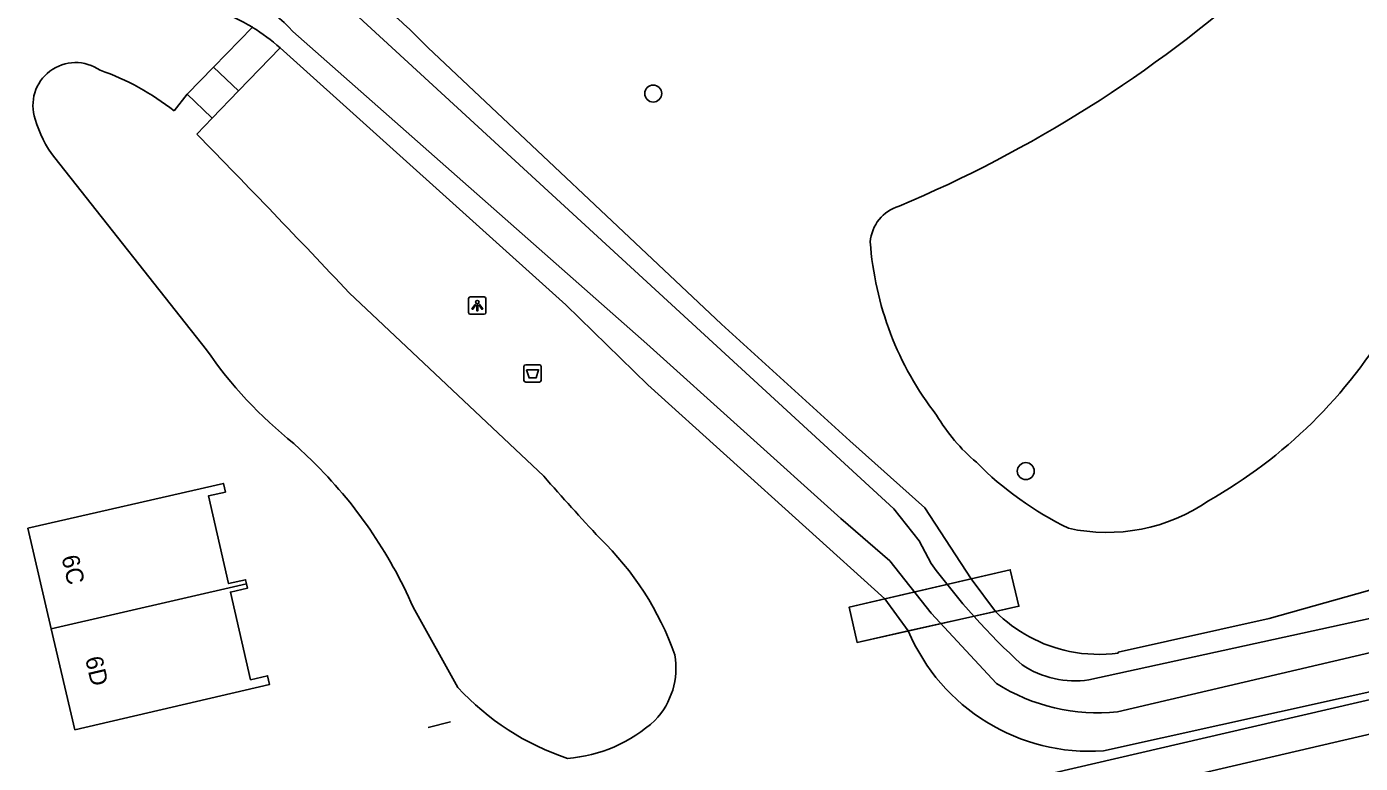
# Model space of a CAD drawing. Extents: x 156414 to 157775, y 382335 to 383765.
# Drawn here: x 157245.3 to 157322.1, y 383081.3 to 383123.7 of the extents above; entities that cross this region are included whole.
import ezdxf

# ---------------------------------------------------------------- set-up
doc = ezdxf.new("R2010")
doc.units = 0
for name, color, linetype in [('IMGEO_Afvalbak', 7, 'Continuous'), ('IMGEO_Boom', 7, 'Continuous'), ('IMGEO_Dek', 7, 'Continuous'), ('IMGEO_Duiker', 7, 'Continuous'), ('IMGEO_Fietspad_gesloten', 7, 'Continuous'), ('IMGEO_Grasland_agrarisch', 7, 'Continuous'), ('IMGEO_Groenvoorziening', 7, 'Continuous'), ('IMGEO_Lichtpunt', 7, 'Continuous'), ('IMGEO_Meer_plas_ven_vijver', 7, 'Continuous'), ('IMGEO_Pand', 7, 'Continuous'), ('IMGEO_Pand_nummerreeks', 7, 'Continuous'), ('IMGEO_Voetpad_gesloten', 7, 'Continuous'), ('IMGEO_Voetpad_open', 7, 'Continuous'), ('IMGEO_Waterloop', 7, 'Continuous')]:
    doc.layers.add(name, color=color, linetype=linetype)

msp = doc.modelspace()

# ---------------------------------------------------------------- linework, layer by layer
at = {"layer": 'IMGEO_Afvalbak'}
for p, q in [((157273.903, 383103.337), (157273.903, 383104.137)), ((157273.903, 383104.137), (157273.903, 383103.337)), ((157274.003, 383104.237), (157274.793, 383104.237)), ((157274.793, 383104.237), (157274.003, 383104.237)), ((157274.893, 383104.137), (157274.893, 383103.337)), ((157274.893, 383103.337), (157274.893, 383104.137)), ((157274.793, 383103.237), (157274.003, 383103.237)), ((157274.003, 383103.237), (157274.793, 383103.237))]:
    msp.add_line(p, q, dxfattribs=at)
msp.add_lwpolyline([(157274.046, 383103.951), (157274.75, 383103.951), (157274.601, 383103.481), (157274.195, 383103.481), (157274.046, 383103.951)], dxfattribs=at)
for centre, start, end in [((157274.003, 383104.137), 90, 180), ((157274.003, 383104.137), 90, 180), ((157274.793, 383104.137), 0, 90), ((157274.793, 383104.137), 360, 90), ((157274.003, 383103.337), 180, 270), ((157274.003, 383103.337), 180, 270), ((157274.793, 383103.337), 270, 0), ((157274.793, 383103.337), 270, 0)]:
    msp.add_arc(centre, 0.1, start, end, dxfattribs=at)
at = {"layer": 'IMGEO_Boom'}
for centre in [(157281.348, 383119.848), (157302.798, 383098.115)]:
    msp.add_circle(centre, 0.489, dxfattribs=at)
at = {"layer": 'IMGEO_Dek'}
for points in [[(157257.468, 383120.005), (157256.034, 383121.374), (157254.504, 383119.813), (157255.912, 383118.465), (157255.944, 383118.434)], [(157302.408, 383090.34), (157301.909, 383092.439), (157292.63, 383090.292), (157293.085, 383088.258)]]:
    msp.add_lwpolyline(points, close=True, dxfattribs=at)
at = {"layer": 'IMGEO_Duiker'}
msp.add_lwpolyline([(157269.669, 383083.679), (157268.39, 383083.357)], dxfattribs=at)
at = {"layer": 'IMGEO_Fietspad_gesloten'}
msp.add_lwpolyline([(157346.382, 383088.468), (157330.561, 383084.833), (157327.788, 383084.187), (157301.826, 383078.134), (157273.05, 383071.462), (157243.302, 383064.59), (157214.533, 383057.957), (157184.84, 383051.1), (157156.104, 383044.505), (157143.182, 383041.477)], dxfattribs=at)
at = {"layer": 'IMGEO_Grasland_agrarisch'}
for points in [[(157294.683, 383090.767), (157281.032, 383103.092), (157276.308, 383107.697), (157259.863, 383122.474)], [(157268.372, 383122.498), (157285.282, 383106.572), (157292.674, 383099.857), (157296.986, 383096.012), (157299.656, 383091.918)], [(157308.128, 383087.648), (157308.119, 383087.687), (157316.815, 383089.643), (157323.848, 383091.616), (157329.091, 383093.158), (157330.031, 383090.649), (157330.071, 383090.525), (157331.099, 383087.301), (157307.272, 383082.019)], [(157299.656, 383091.918), (157301.909, 383092.439), (157302.408, 383090.34), (157301.052, 383090.037)], [(157296.036, 383088.917), (157293.085, 383088.258), (157292.63, 383090.292), (157294.683, 383090.767)]]:
    msp.add_lwpolyline(points, dxfattribs=at)
for centre, radius, start, end in [((157246.352, 383101.301), 30.565, 43.90997, 73.01481), ((157252.587, 383114.373), 10.891, 58.51538, 83.57963), ((157307.001, 383095.978), 8.407, 224.96246, 258.44724), ((157306.484, 383093.335), 11.344, 202.92309, 273.98375), ((157306.996, 383095.971), 8.4, 258.46762, 277.74258)]:
    msp.add_arc(centre, radius, start, end, dxfattribs=at)
at = {"layer": 'IMGEO_Groenvoorziening'}
for points in [[(157301.052, 383090.037), (157299.656, 383091.918)], [(157294.683, 383090.767), (157296.036, 383088.917)]]:
    msp.add_lwpolyline(points, dxfattribs=at)
at = {"layer": 'IMGEO_Lichtpunt'}
for p, q in [((157270.718, 383108.048), (157270.718, 383107.241)), ((157270.718, 383108.048), (157270.718, 383107.241)), ((157271.62, 383108.143), (157270.812, 383108.143)), ((157271.62, 383108.143), (157270.812, 383108.143)), ((157271.714, 383107.241), (157271.714, 383108.048)), ((157271.714, 383107.241), (157271.714, 383108.048)), ((157270.812, 383107.147), (157271.62, 383107.147)), ((157270.812, 383107.147), (157271.62, 383107.147))]:
    msp.add_line(p, q, dxfattribs=at)
for points in [[(157271.092, 383107.712), (157271.131, 383107.684), (157270.943, 383107.422), (157270.905, 383107.449), (157271.092, 383107.712)], [(157271.194, 383107.664), (157271.241, 383107.664), (157271.241, 383107.342), (157271.194, 383107.342), (157271.194, 383107.664)], [(157271.304, 383107.684), (157271.342, 383107.711), (157271.529, 383107.449), (157271.49, 383107.421), (157271.304, 383107.684)]]:
    msp.add_lwpolyline(points, dxfattribs=at)
msp.add_circle((157271.217, 383107.846), 0.0994, dxfattribs=at)
for centre, start, end in [((157270.812, 383108.048), 90, 180), ((157270.812, 383108.048), 90, 180), ((157271.62, 383108.048), 0, 90), ((157271.62, 383108.048), 0, 90), ((157270.812, 383107.241), 180, 270), ((157270.812, 383107.241), 180, 270), ((157271.62, 383107.241), 270, 0), ((157271.62, 383107.241), 270, 360)]:
    msp.add_arc(centre, 0.0946, start, end, dxfattribs=at)
at = {"layer": 'IMGEO_Meer_plas_ven_vijver'}
for points in [[(157253.755, 383118.852), (157254.504, 383119.813), (157256.034, 383121.374), (157258.275, 383123.66)], [(157259.863, 383122.474), (157257.468, 383120.005), (157255.944, 383118.434), (157255.075, 383117.504)], [(157255.618, 383105.105), (157246.889, 383116.141)], [(157263.839, 383108.376), (157275.042, 383097.822)], [(157261.71, 383098.71), (157260.655, 383099.712)], [(157270.095, 383085.666), (157267.529, 383090.289)]]:
    msp.add_lwpolyline(points, dxfattribs=at)
for centre, radius, start, end in [((157266.529, 383182.271), 74.748, 292.80872, 311.71121), ((157252.591, 383114.393), 10.871, 48.01561, 58.47586), ((157248.092, 383119.172), 2.461, 55.13847, 198.87084), ((157244.741, 383107.492), 14.502, 51.56886, 70.84677), ((157251.925, 383120.077), 6.392, 195.43131, 218.00601), ((156820.132, 382691.134), 609.071, 43.239314, 44.429724), ((157296.16, 383111.141), 2.321, 106.38586, 175.69801), ((157312.12, 383112.585), 18.319, 183.97373, 217.90119), ((157299.34, 383121.172), 28.434, 299.44334, 329.62068), ((157276.23, 383119.307), 25.031, 214.56849, 231.52175), ((157306.976, 383106.885), 10.841, 210.81629, 229.64695), ((157242.813, 383079.431), 26.996, 23.71639, 45.57338), ((157313.795, 383112.356), 19.496, 224.77989, 244.03855), ((157432.071, 383236.57), 209.546, 221.46322, 222.78004), ((157307.473, 383104.859), 10.273, 257.56048, 304.67073), ((157266.325, 383081.819), 17.241, 19.37191, 46.1365), ((157278.276, 383086.788), 4.379, 316.43781, 9.86819), ((157281.145, 383095.842), 15.022, 222.64242, 251.62613), ((157275.783, 383089.938), 8.376, 274.29478, 312.5709)]:
    msp.add_arc(centre, radius, start, end, dxfattribs=at)
at = {"layer": 'IMGEO_Pand'}
for points in [[(157246.688, 383089.046), (157245.337, 383094.826), (157256.599, 383097.409), (157256.712, 383096.912), (157255.731, 383096.687), (157256.892, 383091.643), (157257.871, 383091.869), (157257.928, 383091.623)], [(157257.928, 383091.623), (157257.984, 383091.376), (157257.006, 383091.151), (157258.166, 383086.111), (157259.142, 383086.338), (157259.255, 383085.843), (157248.047, 383083.234), (157246.688, 383089.046)], [(157246.688, 383089.046), (157257.928, 383091.623)]]:
    msp.add_lwpolyline(points, dxfattribs=at)
at = {"layer": 'IMGEO_Voetpad_gesloten'}
for points in [[(157301.052, 383090.037), (157302.408, 383090.34), (157301.909, 383092.439), (157299.656, 383091.918)], [(157299.656, 383091.918), (157294.683, 383090.767)], [(157301.052, 383090.037), (157299.656, 383091.918)], [(157294.683, 383090.767), (157292.63, 383090.292), (157293.085, 383088.258), (157296.036, 383088.917)], [(157296.036, 383088.917), (157294.683, 383090.767)], [(157296.036, 383088.917), (157301.052, 383090.037)]]:
    msp.add_lwpolyline(points, dxfattribs=at)
at = {"layer": 'IMGEO_Voetpad_open'}
for points in [[(157257.468, 383120.005), (157256.034, 383121.374), (157254.504, 383119.813), (157255.912, 383118.465), (157255.944, 383118.434), (157257.468, 383120.005)], [(157143.371, 383043.516), (157237.399, 383065.213), (157314.285, 383083.041), (157346.085, 383090.397)]]:
    msp.add_lwpolyline(points, dxfattribs=at)
at = {"layer": 'IMGEO_Waterloop'}
for points in [[(157264.398, 383124.249), (157295.199, 383095.953), (157296.657, 383094.105), (157297.355, 383092.791)], [(157301.113, 383085.891), (157297.345, 383089.937), (157294.963, 383092.955), (157292.15, 383095.399), (157280.979, 383105.44), (157260.589, 383123.427)], [(157306.431, 383086.097), (157323.741, 383089.875), (157329.347, 383091.312), (157329.963, 383089.382), (157308.074, 383084.269)]]:
    msp.add_lwpolyline(points, dxfattribs=at)
for centre, radius, start, end in [((157254.439, 383117.913), 8.26, 41.87766, 81.2025), ((157329.681, 383116.547), 40.116, 216.31174, 227.52359), ((157305.668, 383091.683), 5.638, 236.91961, 277.77643), ((157306.921, 383095.068), 10.861, 237.67217, 276.09466)]:
    msp.add_arc(centre, radius, start, end, dxfattribs=at)

# ---------------------------------------------------------------- texts
at = {"layer": 'IMGEO_Pand_nummerreeks'}
for s, p in [('6C', (157247.265, 383093.168)), ('6D', (157248.628, 383087.338))]:
    msp.add_text(s, height=1, rotation=283.16063, dxfattribs=at).set_placement(p)

doc.saveas('drawing.dxf')
